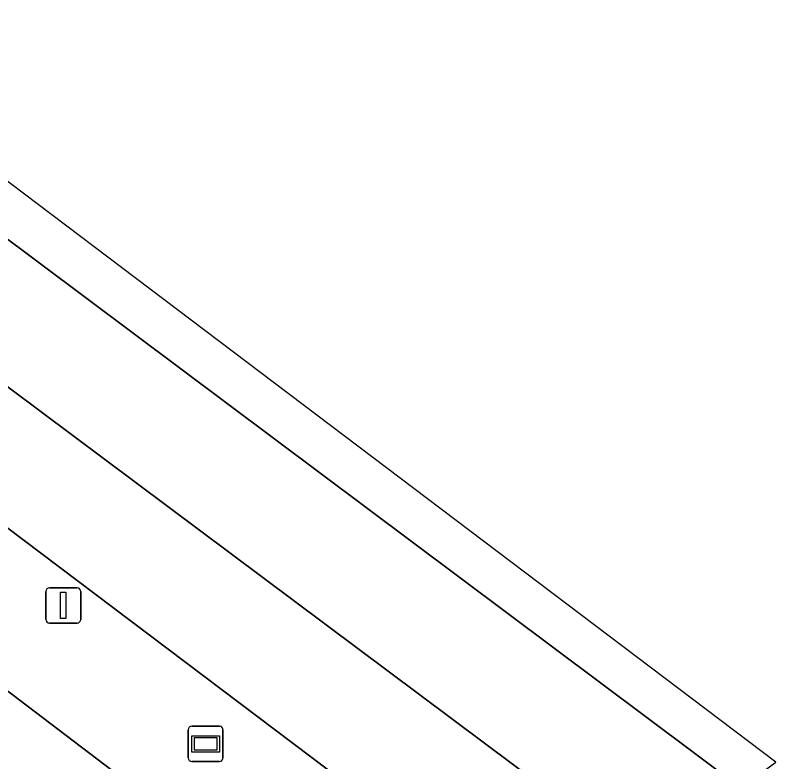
# Model space of a CAD drawing. Extents: x 157445 to 158888, y 383061 to 384688.
# Drawn here: x 158549.58 to 158571.23, y 384069.27 to 384090.53 of the extents above; entities that cross this region are included whole.
import ezdxf

# ---------------------------------------------------------------- set-up
doc = ezdxf.new("R2010")
doc.units = 0
for name, color, linetype in [('IMGEO_Berm_groen', 7, 'Continuous'), ('IMGEO_Lichtmast', 7, 'Continuous'), ('IMGEO_Loofbos', 7, 'Continuous'), ('IMGEO_Rijbaan_regionaal_gesloten', 7, 'Continuous'), ('IMGEO_Wegwijzer', 7, 'Continuous')]:
    doc.layers.add(name, color=color, linetype=linetype)

msp = doc.modelspace()

# ---------------------------------------------------------------- linework, layer by layer
at = {"layer": 'IMGEO_Berm_groen'}
msp.add_lwpolyline([(158509.531, 384101.598), (158556.106, 384066.154), (158560.057, 384064.967), (158561.452, 384065.409), (158560.874, 384065.85), (158561.591, 384066.694), (158546.734, 384077.911), (158545.8, 384076.733), (158545.055, 384077.323), (158545.99, 384078.501), (158530.651, 384089.94), (158529.773, 384088.726), (158529.009, 384089.299), (158529.891, 384090.508), (158514.614, 384101.927)], dxfattribs=at)
at = {"layer": 'IMGEO_Lichtmast'}
for p, q in [((158550.554, 384074.223), (158551.344, 384074.223)), ((158551.344, 384074.223), (158550.554, 384074.223)), ((158550.454, 384073.323), (158550.454, 384074.123)), ((158550.454, 384074.123), (158550.454, 384073.323)), ((158551.444, 384074.123), (158551.444, 384073.323)), ((158551.444, 384073.323), (158551.444, 384074.123)), ((158551.344, 384073.223), (158550.554, 384073.223)), ((158550.554, 384073.223), (158551.344, 384073.223))]:
    msp.add_line(p, q, dxfattribs=at)
msp.add_lwpolyline([(158550.874, 384074.098), (158551.024, 384074.098), (158551.024, 384073.348), (158550.874, 384073.348), (158550.874, 384074.098)], dxfattribs=at)
for centre, start, end in [((158550.554, 384074.123), 90, 180), ((158550.554, 384074.123), 90, 180), ((158551.344, 384074.123), 0, 90), ((158551.344, 384074.123), 360, 90), ((158550.554, 384073.323), 180, 270), ((158550.554, 384073.323), 180, 270), ((158551.344, 384073.323), 270, 0), ((158551.344, 384073.323), 270, 0)]:
    msp.add_arc(centre, 0.1, start, end, dxfattribs=at)
at = {"layer": 'IMGEO_Loofbos'}
msp.add_lwpolyline([(158563.728, 384056.253), (158564.102, 384056.343), (158568.643, 384059.92), (158563.666, 384063.721), (158561.452, 384065.409), (158560.057, 384064.967), (158556.106, 384066.154), (158509.531, 384101.598), (158454.193, 384143.399), (158409.706, 384174.963), (158364.226, 384207.542)], dxfattribs=at)
at = {"layer": 'IMGEO_Rijbaan_regionaal_gesloten'}
for points in [[(158571.232, 384069.26), (158481.705, 384136.969), (158429.253, 384174.081), (158367.799, 384217.562), (158366.532, 384216.404), (158384.888, 384203.502), (158407.999, 384187.255), (158428.196, 384172.9), (158446.75, 384159.713), (158463.958, 384147.342), (158473.966, 384140.148), (158487.202, 384130.472), (158496.357, 384123.78), (158510.339, 384113.362), (158570.234, 384068.529)], [(158366.532, 384216.404), (158366.264, 384216.159), (158363.758, 384213.869), (158363.999, 384213.694), (158395.079, 384192.43), (158410.766, 384181.345), (158430.285, 384167.553), (158450.893, 384152.249), (158451.696, 384151.679), (158453.756, 384150.196), (158489.162, 384124.967), (158567.408, 384066.461), (158568.694, 384067.402), (158570.234, 384068.529), (158510.339, 384113.362), (158496.357, 384123.78), (158487.202, 384130.472), (158473.966, 384140.148), (158463.958, 384147.342), (158446.75, 384159.713), (158428.196, 384172.9), (158407.999, 384187.255), (158384.888, 384203.502)], [(158453.756, 384150.196), (158466.612, 384139.76), (158467.347, 384139.178), (158482.023, 384126.896), (158482.73, 384126.295), (158490.944, 384119.661), (158497.789, 384114.504), (158498.519, 384113.921), (158513.851, 384102.514), (158514.614, 384101.927), (158529.891, 384090.508), (158530.651, 384089.94), (158545.99, 384078.501), (158546.734, 384077.911), (158561.591, 384066.694), (158564.611, 384064.413), (158567.408, 384066.461), (158489.162, 384124.967)]]:
    msp.add_lwpolyline(points, close=True, dxfattribs=at)
at = {"layer": 'IMGEO_Wegwijzer'}
for p, q in [((158554.605, 384070.282), (158555.395, 384070.282)), ((158555.395, 384070.282), (158554.605, 384070.282)), ((158554.505, 384069.382), (158554.505, 384070.182)), ((158554.505, 384070.182), (158554.505, 384069.382)), ((158555.495, 384070.182), (158555.495, 384069.382)), ((158555.495, 384069.382), (158555.495, 384070.182)), ((158555.395, 384069.282), (158554.605, 384069.282)), ((158554.605, 384069.282), (158555.395, 384069.282))]:
    msp.add_line(p, q, dxfattribs=at)
for points in [[(158554.606, 384070.014), (158555.394, 384070.014), (158555.394, 384069.55), (158554.606, 384069.55), (158554.606, 384070.014)], [(158554.671, 384069.949), (158554.671, 384069.615), (158555.329, 384069.615), (158555.329, 384069.949), (158554.671, 384069.949)]]:
    msp.add_lwpolyline(points, dxfattribs=at)
for centre, start, end in [((158554.605, 384070.182), 90, 180), ((158554.605, 384070.182), 90, 180), ((158555.395, 384070.182), 0, 90), ((158555.395, 384070.182), 360, 90), ((158554.605, 384069.382), 180, 270), ((158554.605, 384069.382), 180, 270), ((158555.395, 384069.382), 270, 0), ((158555.395, 384069.382), 270, 0)]:
    msp.add_arc(centre, 0.1, start, end, dxfattribs=at)

doc.saveas('drawing.dxf')
